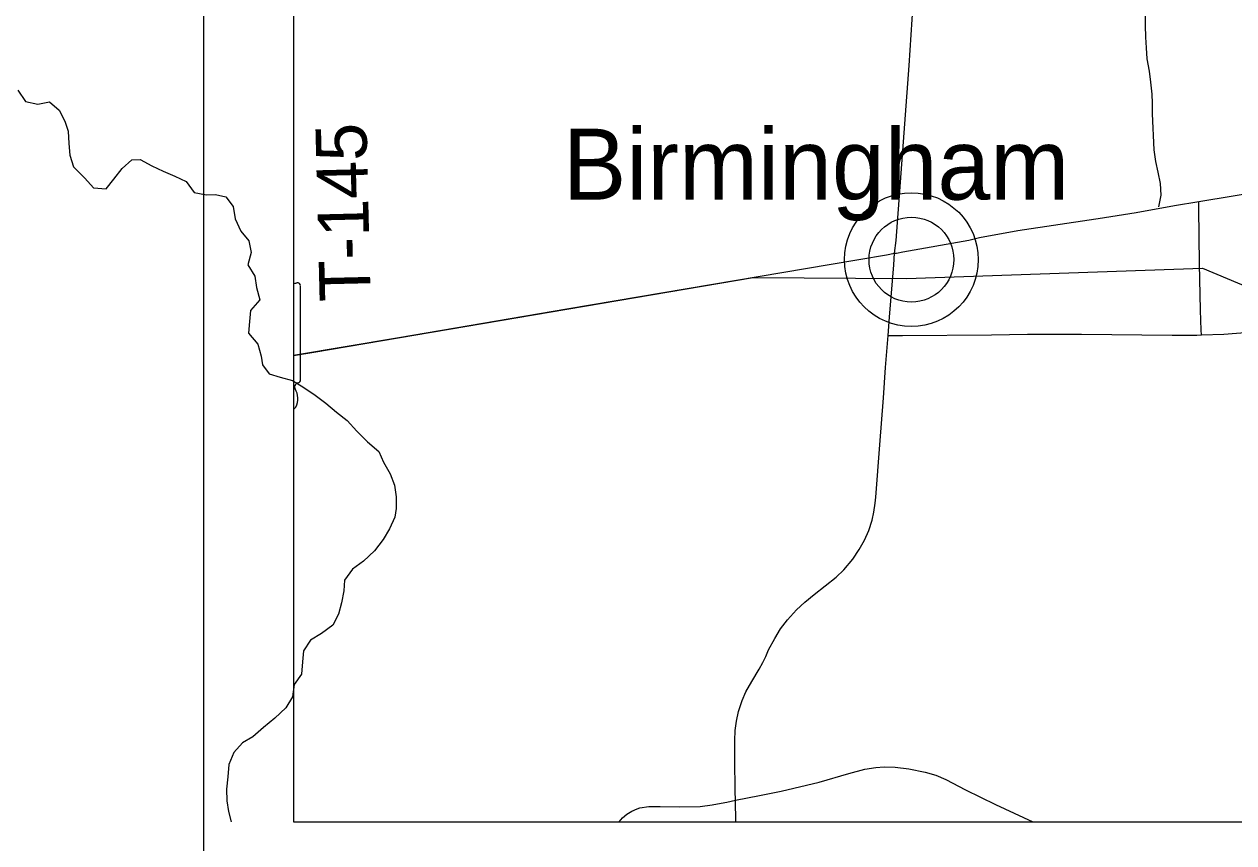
# Model space of a CAD drawing. Extents: x 0 to 34, y 0 to 22.
# Drawn here: x 7.014 to 8.36, y 3.641 to 4.552 of the extents above; entities that cross this region are included whole.
import ezdxf

# ---------------------------------------------------------------- set-up
doc = ezdxf.new("R2010")
doc.units = 0
for name, color, linetype in [('GM_X_Corporation_Text', 7, 'Continuous'), ('GM_X_Minor_River', 7, 'Continuous'), ('GM_X_Rail_Line', 7, 'Continuous'), ('GM_X_State_Route', 7, 'Continuous'), ('GM_X_Township_Road', 7, 'Continuous'), ('GM_X_Township_Road_Text', 7, 'Continuous'), ('GM_X_Unincorporated', 7, 'Continuous'), ('GM_X_Unincorporated_Location', 7, 'Continuous'), ('GM_X_Unincorporated_Text', 7, 'Continuous'), ('SH_Cut_Line', 7, 'Continuous'), ('SH_Data', 7, 'Continuous')]:
    doc.layers.add(name, color=color, linetype=linetype)

msp = doc.modelspace()

# ---------------------------------------------------------------- linework, layer by layer
at = {"layer": 'GM_X_Corporation_Text'}
msp.add_line((7.3135, 4.2634), (7.3135, 4.1232), dxfattribs=at)
msp.add_lwpolyline([(7.3212, 4.1564), (7.3212, 4.1564), (7.3213, 4.1564), (7.3213, 4.2612)], dxfattribs=at)
for centre, major_axis, start_param, end_param in [((7.2039, 4.5289), (0.3495, 0), 5.031357, 5.042369), ((7.3176, 4.2615), (0.00367, 0), 6.197627, 7.989034), ((7.3204, 4.1487), (0.00568, 0), 1.883978, 3.671073), ((7.2843, 4.1355), (0.0341, 0), 5.934695, 6.695948), ((7.3174, 4.156), (0.00393, 0), 5.05454, 6.418171), ((7.3344, 4.1126), (0.0248, 0), 2.387724, 2.576415)]:
    msp.add_ellipse(centre, major_axis=major_axis, ratio=0.8, start_param=start_param, end_param=end_param, dxfattribs=at)
at = {"layer": 'GM_X_Minor_River'}
for points in [[(8.261, 4.5722), (8.2612, 4.5505), (8.2618, 4.5376), (8.2623, 4.5258), (8.2632, 4.5137), (8.2656, 4.5), (8.2673, 4.4875), (8.2686, 4.4742), (8.2691, 4.4643), (8.2692, 4.4522), (8.2708, 4.4123), (8.2728, 4.3994), (8.2753, 4.3873), (8.2781, 4.3748), (8.2786, 4.3619), (8.2761, 4.3489)], [(7.0068, 4.4787), (7.0153, 4.4662), (7.029, 4.4633), (7.0419, 4.4658), (7.0527, 4.4564), (7.0593, 4.4443), (7.0628, 4.4329), (7.0637, 4.4193), (7.0646, 4.4064), (7.0686, 4.3935), (7.0813, 4.3807), (7.0909, 4.3702), (7.105, 4.3688), (7.1136, 4.3796), (7.123, 4.3915), (7.1335, 4.4011), (7.1431, 4.4016), (7.1561, 4.3945), (7.1687, 4.3886), (7.1817, 4.383), (7.1943, 4.3771), (7.2032, 4.365), (7.2169, 4.3621), (7.2268, 4.3626), (7.2382, 4.3601), (7.2464, 4.3492), (7.2488, 4.3355), (7.255, 4.3219), (7.2639, 4.311), (7.2663, 4.2981), (7.2627, 4.2844), (7.2704, 4.2719), (7.2725, 4.259), (7.2761, 4.2454), (7.2659, 4.2335), (7.2645, 4.2213), (7.2635, 4.2084), (7.274, 4.196), (7.2775, 4.1827), (7.2792, 4.1732), (7.2865, 4.1631), (7.2987, 4.1594), (7.3124, 4.1558), (7.3251, 4.1479), (7.3377, 4.1393), (7.3496, 4.1304), (7.3615, 4.1206), (7.3734, 4.1113), (7.3842, 4.0992), (7.3961, 4.0876), (7.4084, 4.0767), (7.4139, 4.065), (7.4213, 4.0518), (7.426, 4.0393), (7.4277, 4.0264), (7.4278, 4.0135), (7.4264, 4.0036), (7.4205, 3.9906), (7.4134, 3.9787), (7.4036, 3.9664), (7.3916, 3.9549), (7.3791, 3.946), (7.3705, 3.9338), (7.3695, 3.9216), (7.367, 3.9083), (7.3637, 3.8957)], [(7.3637, 3.8957), (7.3574, 3.8835), (7.3449, 3.8742), (7.3325, 3.8668), (7.3246, 3.855), (7.3236, 3.8428), (7.3226, 3.8291), (7.3144, 3.8176), (7.3126, 3.8039), (7.3052, 3.7917), (7.2927, 3.7801), (7.2803, 3.7697), (7.2683, 3.7593), (7.2569, 3.7527), (7.2472, 3.742), (7.2416, 3.7286), (7.2406, 3.7149), (7.2392, 3.7012), (7.2394, 3.6883), (7.2411, 3.6762), (7.2442, 3.6647)]]:
    msp.add_lwpolyline(points, dxfattribs=at)
at = {"layer": 'GM_X_Rail_Line'}
for points in [[(7.3135, 6.1554), (7.3135, 3.6647), (8.8581, 3.6647)], [(7.3135, 4.1834), (7.3361, 4.1873), (7.8251, 4.2704), (7.9958, 4.2691), (8.3252, 4.2806), (8.3914, 4.2529), (8.4185, 4.2131), (8.4185, 4.1543), (8.4212, 4.0802), (8.4402, 4.0394), (8.4818, 3.9987), (8.593, 3.8902), (8.6491, 3.8531), (8.8593, 3.7807)]]:
    msp.add_lwpolyline(points, dxfattribs=at)
at = {"layer": 'GM_X_State_Route'}
for points in [[(7.9825, 4.2972), (7.9841, 4.3116), (7.9985, 4.5061), (8.003, 4.5744), (8.0085, 4.6768), (8.0128, 4.7856), (8.0142, 4.8291), (8.0143, 4.832)], [(8.3209, 4.3547), (8.3952, 4.367), (8.4138, 4.3704), (8.447, 4.3766), (8.4681, 4.3813), (8.4799, 4.3848), (8.49, 4.3891), (8.4913, 4.3896), (8.5105, 4.3995), (8.5348, 4.4133), (8.598, 4.4529), (8.6098, 4.4604), (8.6607, 4.493), (8.677, 4.5021), (8.6911, 4.5087), (8.7087, 4.5151), (8.7238, 4.519), (8.742, 4.5224), (8.8121, 4.5333), (8.8264, 4.5356), (8.8346, 4.5368)], [(7.9825, 4.2972), (7.9847, 4.2975), (7.9916, 4.2987), (8.065, 4.3119), (8.0769, 4.3149), (8.1197, 4.3227), (8.2062, 4.3355), (8.2088, 4.3359), (8.2512, 4.3425), (8.294, 4.3503), (8.3209, 4.3547)], [(7.3135, 4.1839), (7.4308, 4.2036), (7.6177, 4.2356), (7.912, 4.2853), (7.9733, 4.2956), (7.9825, 4.2972)], [(7.8058, 3.6647), (7.8055, 3.6888), (7.8052, 3.6989), (7.8049, 3.7085), (7.8046, 3.7249), (7.8046, 3.7554), (7.8052, 3.7665), (7.8066, 3.7769), (7.8088, 3.7877), (7.8129, 3.7998), (7.8168, 3.8094), (7.8236, 3.821), (7.8319, 3.8348), (7.836, 3.842), (7.839, 3.8486), (7.8423, 3.856), (7.849, 3.8687), (7.8556, 3.8793), (7.8633, 3.8895), (7.8733, 3.9007), (7.8826, 3.9093), (7.8931, 3.9176), (7.9174, 3.9371), (7.926, 3.9452), (7.9361, 3.9569), (7.943, 3.9677), (7.9488, 3.9782), (7.9539, 3.9888), (7.9576, 4.0005), (7.9595, 4.0093), (7.9607, 4.0191), (7.9615, 4.026), (7.9659, 4.0843), (7.97, 4.1365), (7.9724, 4.1703), (7.9753, 4.2056), (7.9769, 4.2263), (7.9815, 4.2843), (7.9825, 4.2972)]]:
    msp.add_lwpolyline(points, dxfattribs=at)
at = {"layer": 'GM_X_Township_Road'}
for points in [[(8.3238, 4.2065), (8.3236, 4.2117), (8.3229, 4.2338), (8.3219, 4.2855), (8.321, 4.3469), (8.3209, 4.3547)], [(7.9753, 4.2056), (7.9914, 4.2057), (8.0903, 4.2065), (8.1305, 4.2072), (8.1818, 4.2072), (8.1905, 4.2074), (8.2914, 4.2062), (8.3189, 4.2063), (8.3238, 4.2065)], [(8.3238, 4.2065), (8.3489, 4.2073), (8.3819, 4.21), (8.3942, 4.211), (8.4192, 4.2127)], [(7.8055, 3.6888), (7.8322, 3.6939), (7.8564, 3.699), (7.8986, 3.7091), (7.9314, 3.7187), (7.9493, 3.7235), (7.9615, 3.7254), (7.9707, 3.726), (7.9831, 3.7256), (7.9984, 3.7237), (8.0166, 3.7201), (8.0284, 3.7166), (8.0396, 3.7119), (8.0615, 3.7004), (8.0947, 3.6839), (8.1362, 3.6648), (8.1364, 3.6647)], [(7.6759, 3.6647), (7.6798, 3.6693), (7.6846, 3.6734), (7.69, 3.6768), (7.6959, 3.6793), (7.6989, 3.6803), (7.709, 3.6818), (7.7145, 3.6819), (7.7216, 3.682), (7.7435, 3.6815), (7.766, 3.6818), (7.7795, 3.6837), (7.7894, 3.6855), (7.7956, 3.6866), (7.8055, 3.6888)]]:
    msp.add_lwpolyline(points, dxfattribs=at)
at = {"layer": 'GM_X_Unincorporated'}
for radius in [0.0744, 0.0472]:
    msp.add_circle((8.0012, 4.2902), radius, dxfattribs=at)
at = {"layer": 'GM_X_Unincorporated_Location'}
msp.add_line((8.0012, 4.2902), (8.0012, 4.2902), dxfattribs=at)
at = {"layer": 'SH_Cut_Line'}
msp.add_lwpolyline([(7.3135, 10.4647), (7.3135, 3.6647), (8.8581, 3.6647)], dxfattribs=at)
at = {"layer": 'SH_Data'}
for p, q in [((7.2135, 10.5647), (7.2135, 3.5647)), ((7.3135, 10.4647), (7.3135, 3.6647)), ((7.3135, 3.6647), (7.3135, 3.6647)), ((7.3135, 3.6647), (14.1135, 3.6647))]:
    msp.add_line(p, q, dxfattribs=at)

# ---------------------------------------------------------------- texts
at = {"layer": 'GM_X_Township_Road_Text'}
msp.add_text('T-145', height=0.05682, rotation=91.3964, dxfattribs=at).set_placement((7.3995, 4.2443))
at = {"layer": 'GM_X_Unincorporated_Text'}
msp.add_text('Birmingham', height=0.07898, rotation=0, dxfattribs=at).set_placement((7.6134, 4.3569))

doc.saveas('drawing.dxf')
